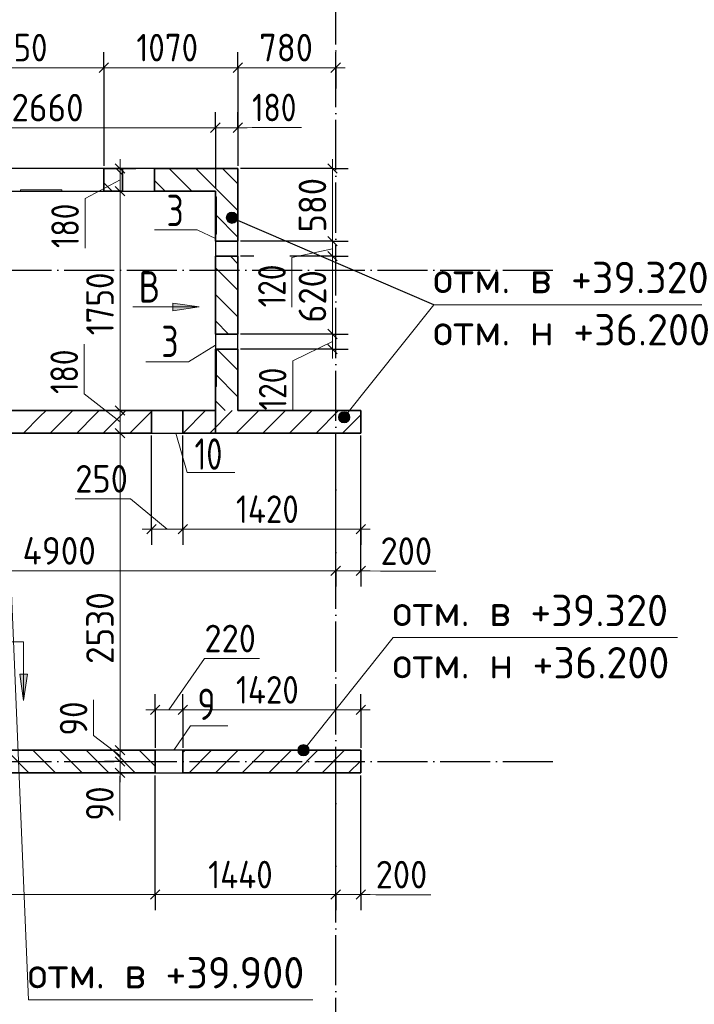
# Model space of a CAD drawing. Header units: millimetres. Extents: x -49773 to 2322955, y -3321 to 58485.
# Tile 412 of 580: x 1579992 to 1585374, y 37901 to 45754. Entities that reach past the tile are written whole.
import ezdxf

# ---------------------------------------------------------------- set-up
doc = ezdxf.new("R2010")
doc.units = ezdxf.units.MM
doc.linetypes.add('______11', pattern=[500, 400, -50, 0, -50])
doc.linetypes.add('______5', pattern=[1100, 800, -100, 100, -100])
for name, color, linetype, lineweight in [('Standard', 7, 'Continuous', 25), ('Высотная отметка (отверстия)', 7, 'Continuous', 13), ('Высотная отметки_ общее', 7, 'Continuous', 13), ('Макрос окна_ общее', 7, 'Continuous', 13), ('Ограждение_ 2D надпись', 7, 'Continuous', 13), ('Размерная линия_ общее', 7, 'Continuous', 13), ('Стена_ общее', 7, 'Continuous', 35), ('Стена_ Сборный элемент', 7, 'Continuous', 35), ('тонкая', 7, 'Continuous', 25), ('Фундамент (1)', 7, 'Continuous', 35)]:
    doc.layers.add(name, color=color, linetype=linetype, lineweight=lineweight)
doc.layers.add('Осевая линия_ общее', color=7, linetype='______5', lineweight=13, true_color=0xa0a0a0)
doc.styles.add('ISOCPEUR', font='txt')

msp = doc.modelspace()

# ---------------------------------------------------------------- hatches: boundary and pattern name
at = {"layer": 'Высотная отметки_ общее', "linetype": 'Continuous', "lineweight": 13, "transparency": 33554687}
for points in [[(1581650, 44202.3), (1581729.5, 44167.7), (1581669, 44216)], [(1581669, 44216), (1581726.9, 44190.5), (1581691.8, 44218.5)], [(1581669, 44216), (1581729.5, 44167.7), (1581726.9, 44190.5)], [(1581691.8, 44218.5), (1581726.9, 44190.5), (1581713.3, 44209.4)], [(1581640.9, 44180.8), (1581720.4, 44146.2), (1581650, 44202.3)], [(1581643.5, 44158), (1581701.4, 44132.5), (1581640.9, 44180.8)], [(1581640.9, 44180.8), (1581701.4, 44132.5), (1581720.4, 44146.2)], [(1581678.7, 44130), (1581643.5, 44158), (1581657.2, 44139.1)], [(1581643.5, 44158), (1581678.7, 44130), (1581701.4, 44132.5)], [(1581650, 44202.3), (1581720.4, 44146.2), (1581729.5, 44167.7)], [(1582536.4, 42589.4), (1582615.9, 42554.9), (1582545.5, 42611)], [(1582539, 42566.7), (1582597, 42541.2), (1582536.4, 42589.4)], [(1582536.4, 42589.4), (1582597, 42541.2), (1582615.9, 42554.9)], [(1582574.2, 42538.6), (1582539, 42566.7), (1582552.7, 42547.7)], [(1582539, 42566.7), (1582574.2, 42538.6), (1582597, 42541.2)], [(1582545.5, 42611), (1582625, 42576.4), (1582564.5, 42624.6)], [(1582545.5, 42611), (1582615.9, 42554.9), (1582625, 42576.4)], [(1582564.5, 42624.6), (1582622.4, 42599.1), (1582587.3, 42627.2)], [(1582564.5, 42624.6), (1582625, 42576.4), (1582622.4, 42599.1)], [(1582587.3, 42627.2), (1582622.4, 42599.1), (1582608.8, 42618.1)], [(1582239.9, 39969.1), (1582297.9, 39943.7), (1582262.7, 39971.7)], [(1582262.7, 39971.7), (1582297.9, 39943.7), (1582284.2, 39962.6)], [(1582211.9, 39934), (1582291.3, 39899.4), (1582221, 39955.5)], [(1582214.4, 39911.2), (1582272.4, 39885.7), (1582211.9, 39934)], [(1582211.9, 39934), (1582272.4, 39885.7), (1582291.3, 39899.4)], [(1582249.6, 39883.1), (1582214.4, 39911.2), (1582228.1, 39892.2)], [(1582214.4, 39911.2), (1582249.6, 39883.1), (1582272.4, 39885.7)], [(1582221, 39955.5), (1582300.4, 39920.9), (1582239.9, 39969.1)], [(1582221, 39955.5), (1582291.3, 39899.4), (1582300.4, 39920.9)], [(1582239.9, 39969.1), (1582300.4, 39920.9), (1582297.9, 39943.7)]]:
    msp.add_hatch(color=7, dxfattribs=at).paths.add_polyline_path(points)
at = {"layer": 'Осевая линия_ общее', "linetype": 'Continuous', "lineweight": 13, "transparency": 33554687}
for points in [[(1581214.6, 43493), (1581424.6, 43463), (1581214.6, 43433)], [(1580053.3, 40533.6), (1580023.3, 40323.6), (1579993.3, 40533.6)]]:
    msp.add_hatch(color=7, dxfattribs=at).paths.add_polyline_path(points, flags=16)

# ---------------------------------------------------------------- linework, layer by layer
at = {"layer": 'Высотная отметка (отверстия)', "color": 7, "linetype": 'Continuous', "lineweight": 13, "transparency": 33554687}
msp.add_lwpolyline([(1581237, 42457.4), (1581328, 42143.5), (1581708, 42143.5)], dxfattribs=at)
at = {"layer": 'Высотная отметки_ общее', "color": 7, "linetype": 'Continuous', "lineweight": 13, "transparency": 33554687}
for p, q in [((1581650, 44202.3), (1581650, 44202.3)), ((1581657.2, 44139.1), (1581657.2, 44139.1)), ((1581713.3, 44209.4), (1581713.3, 44209.4)), ((1581720.4, 44146.2), (1581720.4, 44146.2)), ((1582545.5, 42611), (1582545.5, 42611)), ((1582608.8, 42618.1), (1582608.8, 42618.1)), ((1582552.7, 42547.7), (1582552.7, 42547.7)), ((1582615.9, 42554.9), (1582615.9, 42554.9)), ((1582221, 39955.5), (1582221, 39955.5)), ((1582228.1, 39892.2), (1582228.1, 39892.2)), ((1582284.2, 39962.6), (1582284.2, 39962.6)), ((1582291.3, 39899.4), (1582291.3, 39899.4))]:
    msp.add_line(p, q, dxfattribs=at)
for points in [[(1582580.7, 42582.9), (1583297.1, 43481.3), (1585565.3, 43481.3)], [(1579871.1, 42518.1), (1580062.1, 37936.7), (1582330.2, 37936.7)], [(1582256.1, 39927.4), (1582972.6, 40825.9), (1585240.7, 40825.9)]]:
    msp.add_lwpolyline(points, dxfattribs=at)
for centre in [(1581685.2, 44174.2), (1582580.7, 42582.9), (1582256.1, 39927.4)]:
    msp.add_circle(centre, 45, dxfattribs=at)
at = {"layer": 'Макрос окна_ общее', "color": 7, "linetype": 'Continuous', "lineweight": -3, "transparency": 33554687}
for p, q in [((1581017.8, 44567.4), (1580812.8, 44567.4)), ((1581032.8, 44567.4), (1581017.8, 44567.4)), ((1581067.8, 44567.4), (1581017.8, 44567.4)), ((1580812.8, 44387.4), (1581032.8, 44387.4)), ((1581017.8, 44387.4), (1581067.8, 44387.4)), ((1581552.8, 43987.4), (1581552.8, 43867.4)), ((1581732.8, 43867.4), (1581732.8, 43987.4)), ((1581552.8, 43247.4), (1581552.8, 43127.4)), ((1581732.8, 43127.4), (1581732.8, 43247.4)), ((1581292.8, 42637.4), (1581042.8, 42637.4)), ((1581042.8, 42457.4), (1581292.8, 42457.4)), ((1581292.8, 39927.4), (1581072.8, 39927.4)), ((1581072.8, 39927.4), (1581072.8, 39927.4)), ((1581072.8, 39747.4), (1581292.8, 39747.4))]:
    msp.add_line(p, q, dxfattribs=at)
at = {"layer": 'Ограждение_ 2D надпись', "color": 7, "linetype": 'Continuous', "lineweight": 13, "transparency": 33554687}
for points in [[(1581552.8, 44008.5), (1581406.8, 44078.1), (1581066.8, 44078.1)], [(1581552.8, 43159.4), (1581338, 43026), (1580998, 43026)]]:
    msp.add_lwpolyline(points, dxfattribs=at)
at = {"layer": 'Осевая линия_ общее', "color": 253, "linetype": '______11', "lineweight": -3, "true_color": 0xa0a0a0, "transparency": 33554687}
for p, q in [((1582512.8, 5547.4), (1582512.8, 55627.4)), ((1565842.8, 43757.4), (1584262.8, 43757.4)), ((1565842.8, 39837.4), (1584262.8, 39837.4))]:
    msp.add_line(p, q, dxfattribs=at)
at = {"layer": 'Осевая линия_ общее', "color": 7, "linetype": 'Continuous', "lineweight": 13, "transparency": 33554687}
for p, q in [((1581424.6, 43463), (1580894.6, 43463)), ((1581214.6, 43463), (1581199.6, 43463)), ((1581214.6, 43433), (1581214.6, 43493)), ((1581214.6, 43493), (1581424.6, 43463)), ((1581424.6, 43463), (1581214.6, 43433)), ((1581424.6, 43463), (1581424.6, 43463)), ((1581424.6, 43463), (1581424.6, 43463)), ((1581424.6, 43463), (1581424.6, 43463)), ((1580023.3, 40323.6), (1579993.3, 40533.6)), ((1579993.3, 40533.6), (1580053.3, 40533.6)), ((1580023.3, 40533.6), (1580023.3, 40548.6)), ((1580053.3, 40533.6), (1580023.3, 40323.6)), ((1580023.3, 40323.6), (1580023.3, 40323.6)), ((1580023.3, 40323.6), (1580023.3, 40323.6)), ((1580023.3, 40323.6), (1580023.3, 40323.6))]:
    msp.add_line(p, q, dxfattribs=at)
for points in [[(1580023.3, 40323.6), (1580023.3, 40793.6), (1578996.2, 40793.6)], [(1581222.8, 39927.4), (1581353.4, 40122.6), (1581653.4, 40122.6)]]:
    msp.add_lwpolyline(points, dxfattribs=at)
at = {"layer": 'Размерная линия_ общее', "color": 253, "linetype": 'Continuous', "lineweight": -3, "true_color": 0xa0a0a0, "transparency": 33554687}
for p, q in [((1580662.8, 45371.4), (1580662.8, 45496.4)), ((1581732.8, 45371.4), (1581732.8, 45496.4)), ((1582512.8, 45371.4), (1582512.8, 45496.4)), ((1580662.8, 45371.4), (1580662.8, 45246.4)), ((1580662.8, 45371.4), (1580662.8, 44587.4)), ((1581732.8, 45371.4), (1581732.8, 45246.4)), ((1581732.8, 45371.4), (1581732.8, 44587.4)), ((1582512.8, 45371.4), (1582512.8, 45246.4)), ((1582512.8, 45371.4), (1582512.8, 45204.8)), ((1581552.8, 44892.9), (1581552.8, 45017.9)), ((1581732.8, 44892.9), (1581732.8, 45017.9)), ((1581552.8, 44892.9), (1581552.8, 44767.9)), ((1581552.8, 44892.9), (1581552.8, 44407.4)), ((1581732.8, 44892.9), (1581732.8, 44767.9)), ((1581732.8, 44892.9), (1581732.8, 44587.4)), ((1580792.3, 44567.4), (1580667.3, 44567.4)), ((1580792.3, 44567.4), (1580917.3, 44567.4)), ((1580792.3, 44567.4), (1580792.3, 44567.4)), ((1582487.3, 44567.4), (1581752.8, 44567.4)), ((1582487.3, 44567.4), (1582362.3, 44567.4)), ((1582487.3, 44567.4), (1582612.3, 44567.4)), ((1580792.3, 44387.4), (1580667.3, 44387.4)), ((1580792.3, 44387.4), (1580917.3, 44387.4)), ((1580792.3, 44387.4), (1580834.6, 44387.4)), ((1582487.3, 43987.4), (1582362.3, 43987.4)), ((1582487.3, 43987.4), (1582612.3, 43987.4)), ((1581861, 43867.4), (1581752.8, 43867.4)), ((1582487.3, 43867.4), (1582362.3, 43867.4)), ((1582487.3, 43867.4), (1582612.3, 43867.4)), ((1582487.3, 43247.4), (1582362.3, 43247.4)), ((1582487.3, 43247.4), (1582612.3, 43247.4)), ((1582487.3, 43127.4), (1582362.3, 43127.4)), ((1582487.3, 43127.4), (1582612.3, 43127.4)), ((1580792.3, 42637.4), (1580667.3, 42637.4)), ((1580792.3, 42637.4), (1580917.3, 42637.4)), ((1580792.3, 42637.4), (1581302.8, 42637.4)), ((1580792.3, 42457.4), (1580667.3, 42457.4)), ((1580792.3, 42457.4), (1580917.3, 42457.4)), ((1580792.3, 42457.4), (1581302.8, 42457.4)), ((1582712.8, 41690.1), (1582712.8, 42437.4)), ((1581042.8, 41690.1), (1581042.8, 41815.1)), ((1581292.8, 41690.1), (1581292.8, 41815.1)), ((1582712.8, 41690.1), (1582712.8, 41815.1)), ((1581042.8, 41690.1), (1581042.8, 41565.1)), ((1581292.8, 41690.1), (1581292.8, 41565.1)), ((1582712.8, 41690.1), (1582712.8, 41565.1)), ((1582512.8, 41358), (1582512.8, 41483)), ((1582712.8, 41358), (1582712.8, 41483)), ((1582512.8, 41358), (1582512.8, 41233)), ((1582712.8, 41358), (1582712.8, 41233)), ((1581072.8, 40249.5), (1581072.8, 40374.5)), ((1581292.8, 40249.5), (1581292.8, 40374.5)), ((1582712.8, 40249.5), (1582712.8, 40374.5)), ((1581072.8, 40249.5), (1581072.8, 40124.5)), ((1581072.8, 40249.5), (1581072.8, 39947.4)), ((1581292.8, 40249.5), (1581292.8, 40124.5)), ((1581292.8, 40249.5), (1581292.8, 39947.4)), ((1582712.8, 40249.5), (1582712.8, 40124.5)), ((1582712.8, 40249.5), (1582712.8, 39947.4)), ((1580792.3, 39927.4), (1580667.3, 39927.4)), ((1580792.3, 39927.4), (1580917.3, 39927.4)), ((1580792.3, 39927.4), (1580960.7, 39927.4)), ((1580792.3, 39837.4), (1580667.3, 39837.4)), ((1580792.3, 39837.4), (1580917.3, 39837.4)), ((1580792.3, 39837.4), (1580792.3, 39837.4)), ((1580792.3, 39747.4), (1580667.3, 39747.4)), ((1580792.3, 39747.4), (1580917.3, 39747.4)), ((1580792.3, 39747.4), (1580952.2, 39747.4)), ((1581072.8, 38776.2), (1581072.8, 38901.2)), ((1582512.8, 38776.2), (1582512.8, 38901.2)), ((1582712.8, 38776.2), (1582712.8, 38901.2)), ((1581072.8, 38776.2), (1581072.8, 38651.2)), ((1582512.8, 38776.2), (1582512.8, 38651.2)), ((1582712.8, 38776.2), (1582712.8, 38651.2))]:
    msp.add_line(p, q, dxfattribs=at)
at = {"layer": 'Размерная линия_ общее', "color": 7, "linetype": 'Continuous', "lineweight": 25, "transparency": 33554687}
for p, q in [((1580625.3, 45333.9), (1580700.3, 45408.9)), ((1581695.3, 45333.9), (1581770.3, 45408.9)), ((1582475.3, 45333.9), (1582550.3, 45408.9)), ((1581515.3, 44855.4), (1581590.3, 44930.4)), ((1581695.3, 44855.4), (1581770.3, 44930.4)), ((1580754.8, 44604.9), (1580829.8, 44529.9)), ((1582449.8, 44604.9), (1582524.8, 44529.9)), ((1580754.8, 44424.9), (1580829.8, 44349.9)), ((1582449.8, 44024.9), (1582524.8, 43949.9)), ((1582449.8, 43904.9), (1582524.8, 43829.9)), ((1582449.8, 43284.9), (1582524.8, 43209.9)), ((1582449.8, 43164.9), (1582524.8, 43089.9)), ((1580754.8, 42674.9), (1580829.8, 42599.9)), ((1580754.8, 42494.9), (1580829.8, 42419.9)), ((1581005.3, 41652.6), (1581080.3, 41727.6)), ((1581255.3, 41652.6), (1581330.3, 41727.6)), ((1582675.3, 41652.6), (1582750.3, 41727.6)), ((1582475.3, 41320.5), (1582550.3, 41395.5)), ((1582675.3, 41320.5), (1582750.3, 41395.5)), ((1581035.3, 40212), (1581110.3, 40287)), ((1581255.3, 40212), (1581330.3, 40287)), ((1582675.3, 40212), (1582750.3, 40287)), ((1580754.8, 39964.9), (1580829.8, 39889.9)), ((1580754.8, 39874.9), (1580829.8, 39799.9)), ((1580754.8, 39784.9), (1580829.8, 39709.9)), ((1581035.3, 38738.7), (1581110.3, 38813.7)), ((1582475.3, 38738.7), (1582550.3, 38813.7)), ((1582675.3, 38738.7), (1582750.3, 38813.7))]:
    msp.add_line(p, q, dxfattribs=at)
at = {"layer": 'Размерная линия_ общее', "color": 7, "linetype": 'Continuous', "lineweight": 13, "transparency": 33554687}
for p, q in [((1579312.8, 45371.4), (1580662.8, 45371.4)), ((1580662.8, 45371.4), (1581732.8, 45371.4)), ((1581732.8, 45371.4), (1582512.8, 45371.4)), ((1582512.8, 45371.4), (1582587.8, 45371.4)), ((1578892.8, 44892.9), (1581552.8, 44892.9)), ((1581552.8, 44892.9), (1581732.8, 44892.9)), ((1581642.8, 44892.9), (1581845.4, 44893.7)), ((1581732.8, 44892.9), (1581807.8, 44892.9)), ((1581845.4, 44893.7), (1582241.4, 44893.7)), ((1580792.3, 44567.4), (1580792.3, 44642.4)), ((1582487.3, 44567.4), (1582487.3, 44642.4)), ((1580792.3, 44567.4), (1580792.3, 44387.4)), ((1582487.3, 44567.4), (1582487.3, 43987.4)), ((1580792.3, 44477.4), (1580514.1, 44329)), ((1580792.3, 44387.4), (1580792.3, 42637.4)), ((1580514.1, 44329), (1580514.1, 43933)), ((1582487.3, 43987.4), (1582487.3, 43867.4)), ((1582487.3, 43927.4), (1582164, 43856.4)), ((1582164, 43856.4), (1582164, 43460.4)), ((1582487.3, 43867.4), (1582487.3, 43247.4)), ((1582487.3, 43247.4), (1582487.3, 43127.4)), ((1580507.2, 42769.3), (1580507.2, 43165.3)), ((1582487.3, 43187.4), (1582170.1, 43034)), ((1582487.3, 43127.4), (1582487.3, 43052.4)), ((1582170.1, 43034), (1582170.1, 42638)), ((1580792.3, 42547.4), (1580507.2, 42769.3)), ((1580792.3, 42637.4), (1580792.3, 42457.4)), ((1580792.3, 42457.4), (1580792.3, 39927.4)), ((1580875.4, 41932.6), (1580435.4, 41932.6)), ((1581167.8, 41690.1), (1580875.4, 41932.6)), ((1581042.8, 41690.1), (1580967.8, 41690.1)), ((1581042.8, 41690.1), (1581292.8, 41690.1)), ((1581292.8, 41690.1), (1582712.8, 41690.1)), ((1582712.8, 41690.1), (1582787.8, 41690.1)), ((1577612.8, 41358), (1582512.8, 41358)), ((1582512.8, 41358), (1582712.8, 41358)), ((1582612.8, 41358), (1582870.7, 41355.7)), ((1582712.8, 41358), (1582787.8, 41358)), ((1582870.7, 41355.7), (1583310.7, 41355.7)), ((1581182.8, 40249.5), (1581465.9, 40658.7)), ((1581465.9, 40658.7), (1581905.9, 40658.7)), ((1580581.8, 40044.6), (1580581.8, 40330.6)), ((1581072.8, 40249.5), (1580997.8, 40249.5)), ((1581072.8, 40249.5), (1581292.8, 40249.5)), ((1581292.8, 40249.5), (1582712.8, 40249.5)), ((1582712.8, 40249.5), (1582787.8, 40249.5)), ((1580792.3, 39882.4), (1580581.8, 40044.6)), ((1580792.3, 39927.4), (1580792.3, 39837.4)), ((1580792.3, 39837.4), (1580792.3, 39747.4)), ((1580792.3, 39792.4), (1580791.3, 39653)), ((1580792.3, 39747.4), (1580792.3, 39672.4)), ((1580791.3, 39653), (1580791.3, 39367)), ((1577012.8, 38776.2), (1581072.8, 38776.2)), ((1581072.8, 38776.2), (1582512.8, 38776.2)), ((1582512.8, 38776.2), (1582712.8, 38776.2)), ((1582612.8, 38776.2), (1582832.2, 38775.8)), ((1582712.8, 38776.2), (1582787.8, 38776.2)), ((1582832.2, 38775.8), (1583272.2, 38775.8))]:
    msp.add_line(p, q, dxfattribs=at)
at = {"layer": 'Размерная линия_ общее', "color": 253, "linetype": 'Continuous', "lineweight": -3, "true_color": 0xa0a0a0, "transparency": 33554687}
for points in [[(1582487.3, 43987.4), (1582470.3, 43987.4), (1582470.3, 43987.4), (1582462, 43987.4), (1582462, 43987.4), (1582450.2, 43987.4), (1582450.2, 43987.4), (1581752.8, 43987.4)], [(1582487.3, 43867.4), (1582470.3, 43867.4), (1582470.3, 43867.4), (1582435.2, 43867.4), (1582435.2, 43867.4), (1582385.3, 43867.4), (1582385.3, 43867.4), (1582147, 43867.4)], [(1582487.3, 43247.4), (1582296.7, 43247.4), (1582296.7, 43247.4), (1581752.8, 43247.4)], [(1582487.3, 43127.4), (1582269.8, 43127.4), (1582269.8, 43127.4), (1581752.8, 43127.4)], [(1581042.8, 41690.1), (1581042.8, 41828.4), (1581042.8, 41828.4), (1581042.8, 42437.4)], [(1581292.8, 41690.1), (1581292.8, 41781.1), (1581292.8, 41781.1), (1581292.8, 42437.4)], [(1582512.8, 41358), (1582512.8, 41372.9), (1582512.8, 41372.9), (1582512.8, 42437.4)], [(1582712.8, 41358), (1582712.8, 41372.7), (1582712.8, 41372.7), (1582712.8, 42437.4)], [(1581072.8, 38776.2), (1581072.8, 38793.4), (1581072.8, 38793.4), (1581072.8, 38793.5), (1581072.8, 38793.5), (1581072.8, 39727.4)], [(1582512.8, 38776.2), (1582512.8, 38792.9), (1582512.8, 38792.9), (1582512.8, 39727.4)], [(1582712.8, 38776.2), (1582712.8, 38792.8), (1582712.8, 38792.8), (1582712.8, 39727.4)]]:
    msp.add_lwpolyline(points, dxfattribs=at)
at = {"layer": 'Стена_ общее', "color": 7, "linetype": 'Continuous', "lineweight": 25, "transparency": 33554687}
for p, q in [((1580662.8, 44567.4), (1579312.8, 44567.4)), ((1579312.8, 44387.4), (1580662.8, 44387.4))]:
    msp.add_line(p, q, dxfattribs=at)
at = {"layer": 'Стена_ общее', "color": 7, "linetype": 'Continuous', "lineweight": 35, "transparency": 33554687}
for p, q in [((1580662.8, 44387.4), (1580662.8, 44567.4)), ((1580812.8, 44567.4), (1580662.8, 44567.4)), ((1580812.8, 44567.4), (1580812.8, 44387.4)), ((1581067.8, 44387.4), (1581067.8, 44567.4)), ((1581732.8, 44567.4), (1581067.8, 44567.4)), ((1581732.8, 44387.4), (1581732.8, 44567.4)), ((1580662.8, 44387.4), (1580812.8, 44387.4)), ((1581067.8, 44387.4), (1581552.8, 44387.4)), ((1581552.8, 44387.4), (1581552.8, 43987.4)), ((1581732.8, 43987.4), (1581732.8, 44387.4)), ((1581732.8, 43987.4), (1581552.8, 43987.4)), ((1581552.8, 43867.4), (1581732.8, 43867.4)), ((1581552.8, 43867.4), (1581552.8, 43247.4)), ((1581732.8, 43247.4), (1581732.8, 43867.4)), ((1581732.8, 43247.4), (1581552.8, 43247.4)), ((1581552.8, 43127.4), (1581732.8, 43127.4)), ((1581552.8, 43127.4), (1581552.8, 42457.4)), ((1581732.8, 42637.4), (1581732.8, 43127.4)), ((1581042.8, 42637.4), (1578892.8, 42637.4)), ((1581042.8, 42637.4), (1581042.8, 42457.4)), ((1581292.8, 42457.4), (1581292.8, 42637.4)), ((1581552.8, 42637.4), (1581292.8, 42637.4)), ((1582712.8, 42637.4), (1581732.8, 42637.4)), ((1582712.8, 42457.4), (1582712.8, 42637.4)), ((1578522.8, 42457.4), (1581042.8, 42457.4)), ((1581292.8, 42457.4), (1582712.8, 42457.4)), ((1581072.8, 39927.4), (1578522.8, 39927.4)), ((1581072.8, 39927.4), (1581072.8, 39747.4)), ((1581072.8, 39927.4), (1581072.8, 39927.4)), ((1581072.8, 39927.4), (1581072.8, 39747.4)), ((1581072.8, 39747.4), (1581072.8, 39927.4)), ((1581292.8, 39747.4), (1581292.8, 39927.4)), ((1582712.8, 39927.4), (1581292.8, 39927.4)), ((1582712.8, 39747.4), (1582712.8, 39927.4)), ((1578522.8, 39747.4), (1581072.8, 39747.4)), ((1581072.8, 39747.4), (1581072.8, 39747.4)), ((1581292.8, 39747.4), (1582712.8, 39747.4)), ((1582712.8, 39747.4), (1582712.8, 39747.4))]:
    msp.add_line(p, q, dxfattribs=at)
at = {"layer": 'Стена_ общее', "color": 253, "linetype": '______5', "lineweight": 18, "true_color": 0xababab, "transparency": 33554687}
for p, q in [((1580812.8, 44515.7), (1580761, 44567.4)), ((1581365.3, 44387.4), (1581185.3, 44567.4)), ((1581732.8, 44444.2), (1581609.6, 44567.4)), ((1581552.8, 42927.1), (1581732.8, 42747.1)), ((1581507.5, 42457.4), (1581687.5, 42637.4)), ((1581931.7, 42457.4), (1582111.7, 42637.4)), ((1582356, 42457.4), (1582536, 42637.4)), ((1581343.1, 39747.4), (1581523.1, 39927.4)), ((1581767.3, 39747.4), (1581947.3, 39927.4)), ((1582191.6, 39747.4), (1582371.6, 39927.4)), ((1582615.9, 39747.4), (1582712.8, 39844.4))]:
    msp.add_line(p, q, dxfattribs=at)
at = {"layer": 'Стена_ общее', "color": 253, "linetype": '______11', "lineweight": 18, "true_color": 0xababab, "transparency": 33554687}
for p, q in [((1581577.5, 44387.4), (1581397.5, 44567.4)), ((1581153.2, 44387.4), (1581067.8, 44472.8)), ((1581577.5, 44387.4), (1581732.8, 44232.1)), ((1581673.2, 43867.4), (1581732.8, 43807.8)), ((1581564.7, 43127.4), (1581732.8, 42959.3)), ((1581552.8, 42715), (1581630.4, 42637.4)), ((1581295.4, 42457.4), (1581475.4, 42637.4)), ((1581719.6, 42457.4), (1581899.6, 42637.4)), ((1582143.9, 42457.4), (1582323.9, 42637.4)), ((1582568.1, 42457.4), (1582712.8, 42602.1)), ((1581292.8, 39909.3), (1581310.9, 39927.4)), ((1581555.2, 39747.4), (1581735.2, 39927.4)), ((1581979.5, 39747.4), (1582159.5, 39927.4)), ((1582403.7, 39747.4), (1582583.7, 39927.4))]:
    msp.add_line(p, q, dxfattribs=at)
at = {"layer": 'Стена_ общее', "color": 7, "linetype": 'Continuous', "lineweight": 13, "transparency": 33554687}
for p, q in [((1581072.8, 39747.4), (1581292.8, 39747.4)), ((1581292.8, 39747.4), (1582712.8, 39747.4))]:
    msp.add_line(p, q, dxfattribs=at)
at = {"layer": 'Стена_ общее', "color": 253, "linetype": '______11', "lineweight": 18, "true_color": 0xababab, "transparency": 33554687}
for points in [[(1580728.9, 44387.4), (1580728.9, 44387.4), (1580662.8, 44453.5)], [(1581552.8, 43987.8), (1581552.8, 43987.8), (1581553.2, 43987.4)], [(1581552.8, 43563.5), (1581552.8, 43563.5), (1581552.8, 43563.5), (1581552.8, 43563.5), (1581732.8, 43383.5)], [(1580022.6, 42457.4), (1580153.5, 42588.4), (1580153.5, 42588.4), (1580202.6, 42637.4), (1580202.6, 42637.4)], [(1580446.8, 42457.4), (1580596.9, 42607.5), (1580596.9, 42607.5), (1580626.8, 42637.4), (1580626.8, 42637.4)], [(1580871.1, 42457.4), (1581040.2, 42626.5), (1581040.2, 42626.5), (1581042.8, 42629.2)], [(1580277.8, 39747.4), (1580097.8, 39927.4), (1580097.8, 39927.4)], [(1580702, 39747.4), (1580522, 39927.4), (1580522, 39927.4)], [(1581072.8, 39800.9), (1580946.3, 39927.4), (1580946.3, 39927.4)]]:
    msp.add_lwpolyline(points, dxfattribs=at)
at = {"layer": 'Стена_ общее', "color": 253, "linetype": '______5', "lineweight": 18, "true_color": 0xababab, "transparency": 33554687}
for points in [[(1581552.8, 44199.9), (1581552.8, 44199.9), (1581732.8, 44019.9)], [(1581552.8, 43775.7), (1581552.8, 43775.7), (1581552.8, 43775.7), (1581552.8, 43775.7), (1581732.8, 43595.7)], [(1581552.8, 43351.4), (1581552.8, 43351.4), (1581552.8, 43351.4), (1581552.8, 43351.4), (1581656.8, 43247.4)], [(1580234.7, 42457.4), (1580375.2, 42597.9), (1580375.2, 42597.9), (1580414.7, 42637.4), (1580414.7, 42637.4)], [(1580659, 42457.4), (1580818.5, 42617), (1580818.5, 42617), (1580839, 42637.4), (1580839, 42637.4)], [(1580065.6, 39747.4), (1579885.6, 39927.4), (1579885.6, 39927.4)], [(1580489.9, 39747.4), (1580309.9, 39927.4), (1580309.9, 39927.4)], [(1580914.2, 39747.4), (1580734.2, 39927.4), (1580734.2, 39927.4)]]:
    msp.add_lwpolyline(points, dxfattribs=at)
at = {"layer": 'Стена_ Сборный элемент', "color": 7, "linetype": 'Continuous', "lineweight": 13, "transparency": 33554687}
for p, q in [((1579997.8, 44396.4), (1579997.8, 44396.4)), ((1579997.8, 44396.4), (1580327.8, 44396.4)), ((1580327.8, 44396.4), (1579997.8, 44396.4)), ((1579997.8, 44386.4), (1579997.8, 44396.4)), ((1579997.8, 44386.4), (1579997.8, 44396.4)), ((1579997.8, 44386.4), (1579997.8, 44386.4)), ((1579997.8, 44386.4), (1580327.8, 44386.4)), ((1580327.8, 44386.4), (1579997.8, 44386.4)), ((1580327.8, 44396.4), (1580327.8, 44396.4)), ((1580327.8, 44386.4), (1580327.8, 44396.4)), ((1580327.8, 44386.4), (1580327.8, 44396.4)), ((1580327.8, 44386.4), (1580327.8, 44386.4)), ((1581551.8, 44097.4), (1581551.8, 44297.4)), ((1581551.8, 44297.4), (1581551.8, 44297.4)), ((1581551.8, 44297.4), (1581551.8, 44097.4)), ((1581551.8, 44297.4), (1581561.8, 44297.4)), ((1581551.8, 44297.4), (1581561.8, 44297.4)), ((1581552.8, 44342.4), (1581552.8, 44042.4)), ((1581552.8, 44042.4), (1581552.8, 44342.4)), ((1581552.8, 44342.4), (1581552.8, 44342.4)), ((1581552.8, 44342.4), (1581562.8, 44342.4)), ((1581552.8, 44342.4), (1581562.8, 44342.4)), ((1581561.8, 44097.4), (1581561.8, 44297.4)), ((1581561.8, 44297.4), (1581561.8, 44297.4)), ((1581561.8, 44297.4), (1581561.8, 44097.4)), ((1581562.8, 44342.4), (1581562.8, 44042.4)), ((1581562.8, 44042.4), (1581562.8, 44342.4)), ((1581562.8, 44342.4), (1581562.8, 44342.4)), ((1581551.8, 44097.4), (1581551.8, 44097.4)), ((1581551.8, 44097.4), (1581561.8, 44097.4)), ((1581551.8, 44097.4), (1581561.8, 44097.4)), ((1581561.8, 44097.4), (1581561.8, 44097.4)), ((1581552.8, 44042.4), (1581552.8, 44042.4)), ((1581552.8, 44042.4), (1581562.8, 44042.4)), ((1581552.8, 44042.4), (1581562.8, 44042.4)), ((1581562.8, 44042.4), (1581562.8, 44042.4)), ((1581551.8, 42827.4), (1581551.8, 43127.4)), ((1581551.8, 43127.4), (1581551.8, 43127.4)), ((1581551.8, 43127.4), (1581551.8, 42827.4)), ((1581551.8, 43127.4), (1581561.8, 43127.4)), ((1581551.8, 43127.4), (1581561.8, 43127.4)), ((1581561.8, 42827.4), (1581561.8, 43127.4)), ((1581561.8, 43127.4), (1581561.8, 43127.4)), ((1581561.8, 43127.4), (1581561.8, 42827.4)), ((1581551.8, 42842.4), (1581551.8, 43042.4)), ((1581551.8, 43042.4), (1581551.8, 43042.4)), ((1581551.8, 43042.4), (1581551.8, 42842.4)), ((1581551.8, 43042.4), (1581561.8, 43042.4)), ((1581551.8, 43042.4), (1581561.8, 43042.4)), ((1581561.8, 42842.4), (1581561.8, 43042.4)), ((1581561.8, 43042.4), (1581561.8, 43042.4)), ((1581561.8, 43042.4), (1581561.8, 42842.4)), ((1581551.8, 42842.4), (1581551.8, 42842.4)), ((1581551.8, 42842.4), (1581561.8, 42842.4)), ((1581551.8, 42842.4), (1581561.8, 42842.4)), ((1581551.8, 42827.4), (1581551.8, 42827.4)), ((1581551.8, 42827.4), (1581561.8, 42827.4)), ((1581551.8, 42827.4), (1581561.8, 42827.4)), ((1581561.8, 42842.4), (1581561.8, 42842.4)), ((1581561.8, 42827.4), (1581561.8, 42827.4))]:
    msp.add_line(p, q, dxfattribs=at)
at = {"layer": 'тонкая'}
msp.add_line((1583297.1, 43481.3), (1581695.7, 44169.7), dxfattribs=at)

# ---------------------------------------------------------------- texts
at = {"layer": 'Standard', "color": 7, "linetype": 'Continuous', "lineweight": 25, "transparency": 33554687, "insert": (1580941.7, 43498.6), "char_height": 250, "width": 299.854, "attachment_point": 7, "style": 'ISOCPEUR'}
msp.add_mtext('\\W0.80;В', dxfattribs=at)
at = {"layer": 'Высотная отметка (отверстия)', "color": 7, "linetype": 'Continuous', "lineweight": 25, "transparency": 33554687, "insert": (1581386.9, 42165), "char_height": 250, "width": 393.558, "attachment_point": 7, "style": 'ISOCPEUR'}
msp.add_mtext('\\W0.75;10', dxfattribs=at)
at = {"layer": 'Высотная отметки_ общее', "color": 7, "linetype": 'Continuous', "lineweight": 25, "transparency": 33554687, "char_height": 250, "attachment_point": 7, "style": 'ISOCPEUR'}
for s, insert, width in [('{\\W0.9800;отм. в +39.320}', (1583290.3, 43573), 2395.897), ('\\W0.98;отм. н +36.200', (1583290.3, 43156.3), 2395.897), ('{\\W0.9800;отм. в +39.320}', (1582965.7, 40917.5), 2395.897), ('\\W0.98;отм. н +36.200', (1582965.7, 40500.9), 2395.897), ('{\\W0.9800;отм. в +39.900}', (1580055.2, 38028.4), 2395.89)]:
    msp.add_mtext(s, dxfattribs=dict(at, insert=insert, width=width))
at = {"layer": 'Размерная линия_ общее', "color": 7, "linetype": 'Continuous', "lineweight": 25, "transparency": 33554687, "char_height": 220, "attachment_point": 7, "style": 'ISOCPEUR'}
for s, insert, width in [('\\W0.87;1350', (1579712.8, 45421.4), 666.903), ('\\W0.87;1070', (1580922.8, 45421.4), 666.903), ('\\W0.91;780', (1581902.8, 45421.4), 561.988), ('\\W0.93;2660', (1579925.8, 44942.9), 718.101), ('\\W0.83;180', (1581845.4, 44943.7), 508.564), ('\\W0.91;250', (1580435.4, 41982.6), 561.981), ('\\W0.87;1420', (1581716.8, 41740.1), 689.431), ('\\W0.93;4900', (1580014.8, 41408), 740.386), ('\\W0.91;200', (1582870.7, 41405.7), 561.981), ('\\W0.91;220', (1581465.9, 40708.8), 561.988), ('\\W0.87;1420', (1581716.8, 40299.5), 689.431), ('\\W0.87;1440', (1581495.8, 38826.2), 711.915), ('\\W0.91;200', (1582832.2, 38825.8), 561.988)]:
    msp.add_mtext(s, dxfattribs=dict(at, insert=insert, width=width))
at = {"layer": 'Размерная линия_ общее', "color": 7, "linetype": 'Continuous', "lineweight": 25, "transparency": 33554687, "char_height": 220, "attachment_point": 7, "rotation": 90, "style": 'ISOCPEUR'}
for s, insert, width in [('\\W0.91;580', (1582437.3, 44057.4), 561.988), ('\\W0.83;180', (1580464.1, 43933), 508.571), ('\\W0.83;120', (1582114, 43460.4), 508.571), ('\\W0.87;1750', (1580742.3, 43237.4), 666.903), ('\\W0.91;620', (1582437.3, 43337.4), 561.996), ('\\W0.83;180', (1580457.2, 42769.3), 508.571), ('\\W0.83;120', (1582120.1, 42638), 508.571), ('\\W0.93;2530', (1580742.3, 40615.4), 718.108), ('\\W0.87;90', (1580531.8, 40044.6), 403.932), ('\\W0.87;90', (1580741.3, 39367), 403.932)]:
    msp.add_mtext(s, dxfattribs=dict(at, insert=insert, width=width))
at = {"layer": 'Фундамент (1)', "color": 7, "linetype": 'Continuous', "lineweight": 25, "transparency": 33554687, "char_height": 250, "attachment_point": 7, "style": 'ISOCPEUR'}
for s, insert, width in [('\\W0.78;3', (1581163.5, 44107.6), 272.004), ('\\W0.78;3', (1581122.2, 43063.5), 272.004), ('\\W0.78;9', (1581410, 40169.1), 271.994)]:
    msp.add_mtext(s, dxfattribs=dict(at, insert=insert, width=width))

doc.saveas('drawing.dxf')
